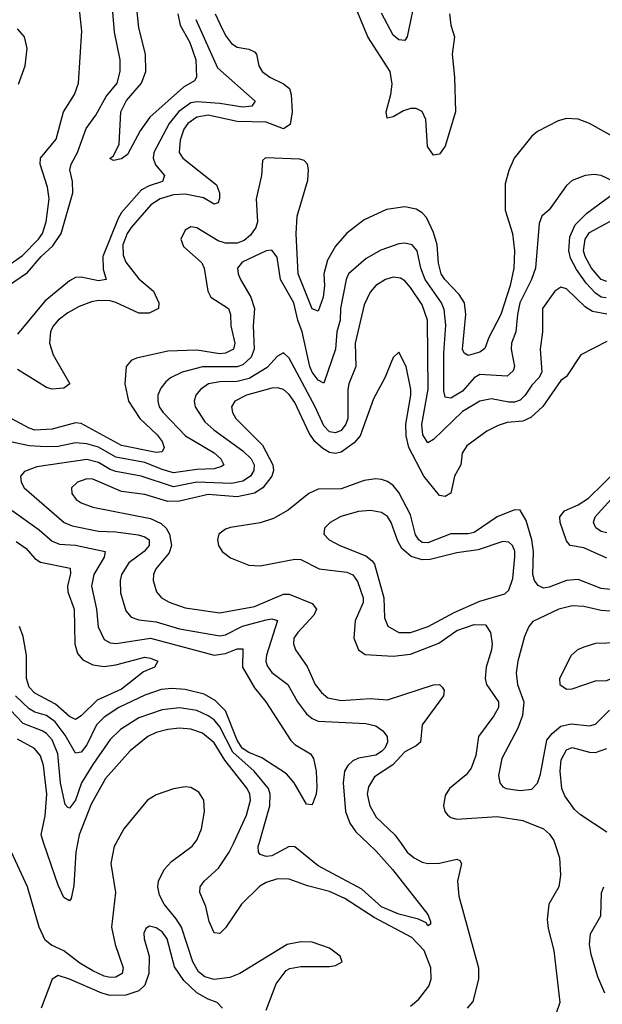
# Model space of a CAD drawing. Header units: inches. Extents: x 1694797 to 1849917, y 907313 to 1017959.
# Tile 319 of 656: x 1700377 to 1702394, y 1009444 to 1012849. Entities that reach past the tile are written whole.
import ezdxf

# ---------------------------------------------------------------- set-up
doc = ezdxf.new("R2010")
doc.units = ezdxf.units.IN
doc.header["$MEASUREMENT"] = 0
doc.layers.add('B7000', color=7, linetype='Continuous')
doc.layers.add('B7001', color=7, linetype='Continuous')

msp = doc.modelspace()

# ---------------------------------------------------------------- linework, layer by layer
at = {"layer": 'B7000', "color": 5}
for points, elevation in [([(1700710, 1010000), (1700704.4, 1009990), (1700692.4, 1009930), (1700708.5, 1009830), (1700694.6, 1009710), (1700708, 1009650), (1700735.6, 1009570), (1700732.2, 1009550), (1700710, 1009537.1), (1700690, 1009536), (1700670, 1009540.9), (1700630, 1009559.8), (1700585.4, 1009585.4), (1700530, 1009628), (1700487.7, 1009647.7), (1700465.9, 1009665.9), (1700444.9, 1009710), (1700404.2, 1009850), (1700334.7, 1010000)], 920), ([(1700578, 1010000), (1700572.2, 1009970), (1700565, 1009855), (1700555.1, 1009810), (1700550, 1009801.5), (1700530, 1009812.5), (1700510, 1009855.3), (1700461.5, 1010000)], 880), ([(1701230, 1009423.5), (1701265.2, 1009514.8), (1701299.9, 1009560.1), (1701312.6, 1009567.4), (1701350, 1009574.5), (1701450, 1009574), (1701470, 1009577.8), (1701493.6, 1009590), (1701487.1, 1009610), (1701450, 1009637.5), (1701390, 1009658.1), (1701350, 1009660.2), (1701302.6, 1009650), (1701138.9, 1009550), (1701104.3, 1009535.7), (1701050, 1009528.8), (1701018.6, 1009538.6), (1700996.3, 1009556.3), (1700976.1, 1009590), (1700937.4, 1009710), (1700919.2, 1009739.2), (1700877, 1009790), (1700861.6, 1009821.6), (1700855.9, 1009850), (1700858.3, 1009870), (1700877.7, 1009910), (1700902.9, 1009937.1), (1700974.5, 1009990), (1700981.6, 1010000)], 920), ([(1701730, 1009436.7), (1701758.8, 1009461.2), (1701793.7, 1009506.3), (1701801.4, 1009530), (1701800.6, 1009570), (1701777.1, 1009630), (1701734.8, 1009674.8), (1701604.2, 1009744.2), (1701503.2, 1009810), (1701450, 1009833.2), (1701373.4, 1009853.4), (1701310, 1009876.1), (1701270, 1009878), (1701230, 1009864.8), (1701208.4, 1009851.6), (1701145.4, 1009790), (1701090, 1009707.7), (1701070, 1009688.7), (1701050, 1009690.6), (1701033.2, 1009730), (1701021.6, 1009781.6), (1701001.3, 1009830), (1701002.4, 1009850), (1701015.5, 1009870), (1701065.3, 1009914.7), (1701102.9, 1009970), (1701117, 1010000)], 880), ([(1701583.1, 1010000), (1701610, 1009974.6), (1701667.7, 1009910), (1701790, 1009754.6), (1701799.5, 1009730), (1701799, 1009721), (1701790, 1009715.1), (1701784.8, 1009724.8), (1701757.6, 1009737.6), (1701690, 1009754.8), (1701630, 1009780.9), (1701562.1, 1009842.1), (1701410, 1009922.8), (1701330, 1009988.6), (1701310, 1009989.9), (1701250, 1009957.5), (1701230, 1009954.5), (1701210, 1009962.2), (1701203.7, 1009970), (1701203, 1009990), (1701205.9, 1010000)], 860), ([(1701697.3, 1010000), (1701718.8, 1009970), (1701742.4, 1009950), (1701770, 1009934.7), (1701790.1, 1009930.1), (1701830, 1009931.6), (1701890, 1009946), (1701901.2, 1009941.2), (1701906.7, 1009930), (1701892.2, 1009870), (1701897.6, 1009817.6), (1701965.9, 1009570), (1701964.8, 1009530), (1701946.3, 1009453.7), (1701926, 1009430)], 880), ([(1702229.7, 1010000), (1702245.8, 1009950), (1702248.6, 1009890), (1702243.8, 1009850), (1702209.2, 1009790), (1702203.2, 1009736.8), (1702205.9, 1009705.9), (1702225.6, 1009630), (1702246.3, 1009450), (1702233.1, 1009410)], 920), ([(1702402.4, 1009482.4), (1702378.6, 1009538.6), (1702355.8, 1009615.8), (1702349.9, 1009650.1), (1702353, 1009687), (1702388.4, 1009750), (1702391.4, 1009828.6), (1702398.8, 1009850)], 920), ([(1701078.9, 1009430), (1701060.7, 1009450), (1701030, 1009460.8), (1700990, 1009483.6), (1700945.7, 1009525.7), (1700913.3, 1009573.3), (1700888.3, 1009670), (1700870, 1009693.9), (1700850, 1009707.9), (1700826.2, 1009713.8), (1700813.7, 1009706.3), (1700806.5, 1009690), (1700807.8, 1009670), (1700825.2, 1009610), (1700824.7, 1009550), (1700810.8, 1009510), (1700789.3, 1009490), (1700744.6, 1009475.4), (1700690, 1009474.3), (1700661.7, 1009481.7), (1700550, 1009530.9), (1700510, 1009542.7), (1700489.4, 1009530.6), (1700451.8, 1009430)], 940)]:
    msp.add_lwpolyline(points, dxfattribs=dict(at, elevation=elevation))
at = {"layer": 'B7001', "color": 5}
for points, elevation in [([(1701750, 1012941.2), (1701718.7, 1012790), (1701710, 1012777), (1701690, 1012779.1), (1701670, 1012796), (1701630, 1012872.1)], 760), ([(1700925.3, 1012870), (1700933, 1012830), (1700966.6, 1012770), (1700987.6, 1012710), (1700989.5, 1012650.5), (1700982, 1012638), (1700944.5, 1012615.5), (1700827.7, 1012512.3), (1700794.8, 1012465.2), (1700750, 1012382.4), (1700730, 1012368.3), (1700702.4, 1012362.4), (1700689.6, 1012369.6), (1700702, 1012378), (1700721.2, 1012418.8), (1700727.5, 1012530), (1700747.6, 1012570), (1700798.8, 1012630), (1700813.6, 1012670), (1700812.6, 1012730), (1700790, 1012820.9), (1700780.9, 1012910)], 740), ([(1701865.2, 1012870), (1701869.2, 1012830.8), (1701882.7, 1012790), (1701873.7, 1012730), (1701882.5, 1012650), (1701885.4, 1012530), (1701850, 1012411.5), (1701830, 1012383.5), (1701810, 1012381), (1701788.9, 1012410), (1701783.6, 1012503.6), (1701770, 1012531.2), (1701750, 1012541.9), (1701730, 1012542.5), (1701705.7, 1012534.3), (1701670, 1012513.7), (1701649.1, 1012509.1), (1701645.9, 1012530), (1701661.8, 1012590), (1701666.3, 1012626.3), (1701660.1, 1012670), (1701582, 1012790), (1701533.2, 1012910)], 780), ([(1700000, 1011791.4), (1700008.3, 1011791.7), (1700050, 1011779.9), (1700070, 1011779.2), (1700136.4, 1011810), (1700230, 1011880.6), (1700264.1, 1011930), (1700303.9, 1011976.1), (1700386.6, 1012033.4), (1700443, 1012090), (1700456, 1012110), (1700469.6, 1012150), (1700479.3, 1012230), (1700474.2, 1012270), (1700447.8, 1012350), (1700449.3, 1012370), (1700503.9, 1012436.1), (1700529, 1012531), (1700567.2, 1012590), (1700581.4, 1012630), (1700592.9, 1012810), (1700584.3, 1012884.3)], 780), ([(1700309.6, 1011910), (1700404.9, 1011975.1), (1700452.1, 1012030), (1700492.6, 1012067.4), (1700521.1, 1012110), (1700561.1, 1012250), (1700560.1, 1012290), (1700551.5, 1012330), (1700555.7, 1012350), (1700578, 1012390), (1700607.2, 1012472.8), (1700641, 1012519), (1700676.3, 1012583.7), (1700714.2, 1012630), (1700725.4, 1012670), (1700725.6, 1012710), (1700705.7, 1012805.7), (1700699, 1012890)], 760), ([(1701054.4, 1012870), (1701070, 1012834.3), (1701090, 1012794.2), (1701110, 1012767.1), (1701130, 1012754.6), (1701170, 1012747.6), (1701190, 1012738.4), (1701196.6, 1012730), (1701205.1, 1012690), (1701217.1, 1012670), (1701243.6, 1012650), (1701290, 1012627.8), (1701310.7, 1012610.7), (1701317.2, 1012590), (1701320.9, 1012530), (1701313.4, 1012486.6), (1701290, 1012472), (1701230, 1012495), (1701130, 1012497.2), (1701030, 1012518.5), (1700990, 1012511.7), (1700959.9, 1012490), (1700946, 1012470), (1700932.8, 1012432.8), (1700929.1, 1012390), (1700942.6, 1012370), (1701058.2, 1012278.2), (1701068.7, 1012250), (1701069.5, 1012230.5), (1701064.2, 1012215.8), (1701050, 1012211.2), (1701013, 1012233), (1700950, 1012245.2), (1700910, 1012243.4), (1700864.1, 1012230), (1700831.1, 1012208.9), (1700763.6, 1012130), (1700749.1, 1012110), (1700734.5, 1012070), (1700735, 1012035), (1700745.2, 1012010), (1700790, 1011952.4), (1700840.5, 1011910), (1700859.2, 1011870), (1700858.4, 1011850), (1700825.7, 1011834.3), (1700790, 1011833.8), (1700710, 1011871.5), (1700690, 1011876.9), (1700650, 1011877.9), (1700626.3, 1011873.7), (1700583.1, 1011856.9), (1700544.6, 1011835.4), (1700511.1, 1011810), (1700492, 1011788), (1700483.8, 1011770), (1700480.8, 1011730), (1700493.5, 1011690), (1700551.1, 1011590), (1700530, 1011574.8), (1700490, 1011571.3), (1700470, 1011577.2), (1700370, 1011639.3)], 780), ([(1700987.1, 1012850), (1701062.5, 1012682.5), (1701192.5, 1012567.5), (1701180.3, 1012550), (1701150, 1012546.2), (1701070, 1012558.9), (1700990, 1012565.4), (1700970, 1012561.5), (1700928.1, 1012531.9), (1700894.9, 1012490), (1700841.9, 1012390), (1700839.6, 1012370), (1700847.6, 1012347.5), (1700879, 1012310), (1700872.2, 1012290), (1700825.2, 1012274.8), (1700799.2, 1012260.8), (1700730, 1012182.1), (1700718.4, 1012161.6), (1700664.7, 1012030), (1700665.9, 1011985.9), (1700676.5, 1011950), (1700650, 1011945.6), (1700590, 1011958.2), (1700570, 1011957.1), (1700550, 1011945.7), (1700464.2, 1011875.8), (1700370, 1011762)], 760), ([(1700373.6, 1012626.4), (1700396.4, 1012690), (1700403.3, 1012750), (1700394, 1012790), (1700370, 1012817.4)], 820), ([(1702470, 1012423.2), (1702350, 1012490.6), (1702310, 1012504.8), (1702270, 1012507), (1702240.7, 1012499.3), (1702170, 1012462), (1702150, 1012446.6), (1702088.5, 1012370), (1702070, 1012327.3), (1702058.2, 1012281.8), (1702058.1, 1012190), (1702082.5, 1012110), (1702089.7, 1012049.7), (1702087.7, 1011990), (1702074.7, 1011930), (1702042.2, 1011830), (1702001.2, 1011750), (1701987.8, 1011712.2), (1701970, 1011699.2), (1701930, 1011687.7), (1701915.3, 1011695.3), (1701909.9, 1011709.9), (1701921.8, 1011830), (1701916.7, 1011870), (1701898.7, 1011898.7), (1701848.6, 1011950), (1701836.6, 1011970), (1701826.8, 1012006.8), (1701822.7, 1012070), (1701810, 1012113), (1701785.2, 1012165.2), (1701770, 1012181.6), (1701750, 1012194.1), (1701710, 1012202.1), (1701646.9, 1012193.1), (1701570, 1012157), (1701510, 1012111.3), (1701470, 1012066), (1701442.3, 1012017.7), (1701430.4, 1011970), (1701432.6, 1011930), (1701428.1, 1011890), (1701410, 1011841.5), (1701390, 1011848.7), (1701341.2, 1011970), (1701333.9, 1012110), (1701337.9, 1012170), (1701374.2, 1012294.2), (1701376.9, 1012330), (1701373.6, 1012350), (1701362.1, 1012362.1), (1701346.5, 1012366.5), (1701228.1, 1012371.9), (1701217.8, 1012362.2), (1701214.8, 1012310), (1701195.4, 1012230), (1701200.8, 1012150), (1701194.5, 1012130), (1701176.1, 1012103.9), (1701154.4, 1012085.6), (1701130, 1012075.8), (1701090, 1012075.9), (1701064.6, 1012084.6), (1700990, 1012129.4), (1700970, 1012132.2), (1700950, 1012120.7), (1700935.7, 1012090), (1700944.6, 1012064.6), (1701008, 1012008), (1701016.4, 1011990), (1701029.1, 1011910), (1701038.4, 1011890), (1701099.8, 1011850), (1701106.7, 1011830), (1701107.6, 1011790), (1701122.5, 1011730), (1701117.1, 1011710), (1701090, 1011695.3), (1701070, 1011693.4), (1700990, 1011706.5), (1700890, 1011703), (1700781.9, 1011678.1), (1700763.6, 1011670), (1700745.5, 1011650), (1700740.9, 1011590), (1700754, 1011530), (1700793.5, 1011470), (1700853.3, 1011413.3), (1700870.1, 1011390), (1700878, 1011370), (1700870, 1011354.5), (1700850, 1011351.8), (1700730, 1011375.8), (1700590, 1011452.6), (1700570, 1011455.3), (1700490, 1011432.5), (1700430, 1011429.9), (1700410, 1011436), (1700350, 1011468.3)], 820), ([(1702433.6, 1012290), (1702390, 1012309.8), (1702366, 1012314), (1702334, 1012310), (1702290, 1012292.9), (1702270, 1012275.6), (1702210, 1012191.2), (1702184.9, 1012170), (1702175.8, 1012144.2), (1702162.2, 1011990), (1702148.3, 1011950), (1702108.9, 1011870), (1702099.8, 1011830), (1702094.9, 1011770), (1702079.7, 1011730), (1702078.2, 1011710), (1702090.1, 1011650), (1702085.1, 1011634.9), (1702064.1, 1011615.9), (1701970, 1011621.6), (1701950, 1011609.9), (1701910, 1011564.2), (1701870, 1011539.7), (1701850, 1011543.2), (1701845, 1011565), (1701844.8, 1011695.2), (1701852.8, 1011792.8), (1701847, 1011847), (1701837.6, 1011870), (1701780.5, 1011950), (1701766, 1011990), (1701753.2, 1012050), (1701736.1, 1012070), (1701710, 1012076.3), (1701690, 1012073.5), (1701627.5, 1012052.5), (1701576.6, 1012023.4), (1701515.8, 1011970), (1701507.9, 1011950), (1701488.3, 1011850), (1701486.2, 1011810), (1701474.5, 1011770), (1701470.6, 1011709.4), (1701430, 1011592), (1701410, 1011602.8), (1701390, 1011629.9), (1701381.7, 1011650), (1701354.7, 1011770), (1701339.9, 1011810), (1701325.9, 1011870), (1701279.6, 1011950), (1701268.2, 1012028.2), (1701250, 1012051.8), (1701230, 1012049.9), (1701147.8, 1012010), (1701131.1, 1011990), (1701133.2, 1011970), (1701141.6, 1011950), (1701177.2, 1011890), (1701190.1, 1011850), (1701185.7, 1011790), (1701188.8, 1011710), (1701178.1, 1011681.9), (1701150, 1011655.7), (1701130, 1011648.1), (1701010, 1011649), (1700940.2, 1011630), (1700898.8, 1011610), (1700883, 1011597), (1700865.4, 1011574.6), (1700855.8, 1011550), (1700855, 1011530), (1700860.7, 1011510), (1700874.2, 1011490), (1700950.7, 1011410), (1701050, 1011350.8), (1701073.4, 1011330), (1701083.8, 1011310), (1701076, 1011304), (1701050, 1011296.2), (1700990, 1011293.7), (1700910, 1011282.4), (1700870, 1011292.8), (1700810, 1011318.1), (1700710, 1011336.2), (1700650, 1011371), (1700610, 1011382.6), (1700570, 1011385.7), (1700510, 1011373.2), (1700468.6, 1011371.4), (1700410, 1011375.1), (1700330, 1011392.8)], 840), ([(1702407.4, 1011887.4), (1702390, 1011889.7), (1702370, 1011903.2), (1702337.7, 1011937.7), (1702304.6, 1011984.6), (1702284.3, 1012024.3), (1702277.8, 1012050), (1702281.8, 1012098.2), (1702300.2, 1012139.8), (1702340.4, 1012179.6), (1702436, 1012250)], 840), ([(1702410, 1011943.8), (1702390, 1011950.6), (1702356.3, 1011990), (1702334.4, 1012030), (1702329, 1012050), (1702334.2, 1012090), (1702350, 1012112.6), (1702430, 1012157.3)], 820), ([(1702410, 1011830.9), (1702359.4, 1011839.4), (1702335.2, 1011855.2), (1702270, 1011918.8), (1702250, 1011923.7), (1702229.3, 1011910), (1702186.4, 1011850), (1702187.4, 1011770), (1702178.3, 1011710), (1702184.1, 1011630), (1702174.7, 1011610), (1702150, 1011584.6), (1702127.2, 1011550), (1702110, 1011533.6), (1702090, 1011526.4), (1702070, 1011525.7), (1702010, 1011537.7), (1701970, 1011529.4), (1701910, 1011494.2), (1701810, 1011396.8), (1701790, 1011385.3), (1701772.7, 1011412.7), (1701769.4, 1011449.4), (1701790.8, 1011570.8), (1701788.9, 1011810), (1701770, 1011862.7), (1701730, 1011923.2), (1701710, 1011946.1), (1701695.2, 1011955.2), (1701670, 1011958.3), (1701643.2, 1011950), (1701610, 1011929.9), (1701590, 1011906.2), (1701570, 1011863.1), (1701538, 1011730), (1701540.8, 1011650), (1701517.1, 1011590), (1701513.5, 1011570), (1701513, 1011470), (1701506.5, 1011450), (1701490, 1011427.7), (1701470, 1011419.7), (1701450, 1011424), (1701430, 1011444.3), (1701400.1, 1011510), (1701310, 1011678.7), (1701290, 1011696.9), (1701270, 1011685.6), (1701233.7, 1011646.3), (1701172.1, 1011607.9), (1701130, 1011597.4), (1701070, 1011597.1), (1701031.4, 1011590), (1701002.8, 1011570), (1700987.2, 1011550), (1700981, 1011530), (1700985.3, 1011510), (1701017.9, 1011457.9), (1701049.5, 1011430), (1701150, 1011358.4), (1701178.7, 1011330), (1701188.6, 1011310), (1701188.2, 1011290), (1701175.9, 1011270), (1701150, 1011253.3), (1701110, 1011245.1), (1700990.3, 1011249.7), (1700910, 1011233.4), (1700798.2, 1011270), (1700710, 1011286.4), (1700690, 1011293.2), (1700650, 1011317.5), (1700610, 1011327.6), (1700437, 1011303), (1700393.7, 1011286.3), (1700380.2, 1011270), (1700382.2, 1011250), (1700393.1, 1011230), (1700531.8, 1011110), (1700558.9, 1011098.9), (1700650, 1011080.2), (1700710, 1011078), (1700787.2, 1011067.2), (1700810, 1011060.3), (1700825.5, 1011050), (1700825.7, 1011030), (1700807.8, 1011010), (1700755.5, 1010970), (1700729.6, 1010930), (1700725.2, 1010910), (1700726.4, 1010866.4), (1700744.9, 1010804.9), (1700762.8, 1010782.8), (1700790, 1010773.6), (1700850, 1010766.6), (1700930, 1010742.6), (1701070, 1010717.9), (1701090, 1010722), (1701149, 1010751), (1701230, 1010773), (1701250, 1010776.4), (1701270, 1010771.2), (1701231.2, 1010651.2), (1701229.7, 1010630), (1701233.8, 1010613.8), (1701250, 1010591), (1701305, 1010550), (1701339.1, 1010490), (1701370, 1010448.8), (1701390, 1010431.7), (1701410, 1010423.1), (1701575, 1010415), (1701610, 1010406.8), (1701634.5, 1010390), (1701648.8, 1010370), (1701650.1, 1010350.1), (1701641, 1010330), (1701630, 1010318.2), (1701610, 1010305.2), (1701550, 1010294.5), (1701530, 1010285.2), (1701513, 1010270), (1701502, 1010250), (1701496.9, 1010210), (1701504.8, 1010110), (1701520.3, 1010070), (1701540.4, 1010040.4), (1701583.1, 1010000)], 860), ([(1702410, 1011735.8), (1702319.2, 1011690), (1702270, 1011614.7), (1702250, 1011601), (1702188.2, 1011511.8), (1702147, 1011473), (1702119.3, 1011460.7), (1702064.2, 1011455.8), (1702033.9, 1011446.1), (1701994.3, 1011425.7), (1701925.1, 1011374.9), (1701908.7, 1011350), (1701904.1, 1011310), (1701882.5, 1011270), (1701870, 1011211.2), (1701850, 1011199.6), (1701830, 1011203.6), (1701775.7, 1011270), (1701723.9, 1011370), (1701714.5, 1011410), (1701713.9, 1011450), (1701730.9, 1011550), (1701730.6, 1011570.6), (1701715.2, 1011650), (1701690, 1011699), (1701670, 1011681.2), (1701641.7, 1011610), (1701602.1, 1011537.9), (1701555.4, 1011410), (1701534.5, 1011385.5), (1701490, 1011353.7), (1701470, 1011348.3), (1701450, 1011352.7), (1701426.2, 1011366.2), (1701399.2, 1011390), (1701379, 1011419), (1701330, 1011525.3), (1701310, 1011552.5), (1701290, 1011570.4), (1701270, 1011576.4), (1701250, 1011574.4), (1701162.2, 1011550), (1701122.2, 1011530), (1701110.1, 1011510), (1701114, 1011490), (1701125.9, 1011470), (1701217.7, 1011377.7), (1701253, 1011310), (1701256.1, 1011290), (1701249.7, 1011270), (1701218.5, 1011230), (1701190, 1011211.5), (1701130, 1011199.3), (1701030, 1011207.3), (1700930, 1011184), (1700890, 1011182.3), (1700810, 1011206.4), (1700730, 1011217.5), (1700630, 1011259.5), (1700610, 1011261), (1700577.2, 1011250), (1700556.8, 1011230), (1700557.4, 1011210), (1700572.8, 1011190), (1700590, 1011178), (1700630, 1011163), (1700830, 1011123.4), (1700866.6, 1011106.6), (1700884.4, 1011090), (1700895.4, 1011070), (1700902.4, 1011030), (1700894.4, 1011005.6), (1700849, 1010950), (1700841, 1010930), (1700839.8, 1010910), (1700851, 1010870), (1700868.2, 1010850), (1700894.6, 1010834.6), (1700950, 1010814.6), (1701070, 1010797.6), (1701190, 1010819), (1701290, 1010861.9), (1701310, 1010861.9), (1701390.2, 1010830), (1701404.7, 1010810), (1701396, 1010790), (1701339.6, 1010730), (1701326.7, 1010710), (1701325.1, 1010690), (1701331.7, 1010670), (1701372.4, 1010612.4), (1701399.9, 1010550), (1701421.9, 1010521.9), (1701444, 1010504), (1701490, 1010494), (1701590, 1010501.8), (1701650, 1010496.5), (1701810, 1010549), (1701830, 1010550.1), (1701840, 1010540), (1701846.6, 1010530), (1701843.8, 1010510), (1701770.1, 1010410), (1701764.2, 1010350), (1701750, 1010337.6), (1701710, 1010316.9), (1701668.7, 1010271.3), (1701605.9, 1010230), (1701584.8, 1010195.2), (1701580.6, 1010170), (1701588.7, 1010130), (1701611.4, 1010091.4), (1701675.8, 1010030), (1701697.3, 1010000)], 880), ([(1702410, 1010986.8), (1702330, 1011022.4), (1702282.9, 1011030), (1702270, 1011046.4), (1702247.6, 1011110), (1702246.7, 1011130), (1702263.4, 1011150), (1702310, 1011170.7), (1702346, 1011194), (1702450, 1011295.8)], 880), ([(1702488.3, 1010871.7), (1702390, 1010881.2), (1702310, 1010913), (1702270, 1010909.9), (1702210, 1010886.3), (1702190, 1010883.4), (1702172.3, 1010892.3), (1702159.6, 1010910), (1702153.7, 1010930), (1702155.3, 1011010), (1702149.6, 1011050), (1702130, 1011116.4), (1702110, 1011153.1), (1702090, 1011154.1), (1702030, 1011129.4), (1701950, 1011075.4), (1701930, 1011070.6), (1701870, 1011070.9), (1701790, 1011039.3), (1701770, 1011041.2), (1701758.5, 1011050), (1701747.6, 1011067.6), (1701730, 1011136.5), (1701690, 1011214), (1701670, 1011237.5), (1701650, 1011251.4), (1701630, 1011258.5), (1701610, 1011260.8), (1701570, 1011255.6), (1701490, 1011226.2), (1701410, 1011225), (1701378, 1011210), (1701307, 1011153), (1701256.3, 1011123.7), (1701210, 1011108.6), (1701106.8, 1011093.2), (1701090, 1011086.9), (1701066.9, 1011070), (1701061.6, 1011050), (1701066, 1011030), (1701078.2, 1011010), (1701107.5, 1010987.5), (1701170, 1010962.6), (1701210, 1010959.7), (1701330, 1010982.8), (1701350, 1010982.1), (1701414, 1010950), (1701510, 1010937.7), (1701530, 1010929.6), (1701546.5, 1010906.5), (1701565.7, 1010850), (1701566.2, 1010833.8), (1701539, 1010770), (1701533.4, 1010710), (1701549.5, 1010670), (1701573.2, 1010653.2), (1701670, 1010647.2), (1701730, 1010655), (1701827.5, 1010692.5), (1701890, 1010736.5), (1701950, 1010757.4), (1701990, 1010755.6), (1702006.9, 1010730), (1702012.3, 1010690), (1702010.1, 1010670), (1701991.5, 1010610), (1701988.3, 1010570), (1701993, 1010550), (1702034.3, 1010490), (1702034.6, 1010470), (1702018.9, 1010441.1), (1701965.3, 1010370), (1701956, 1010304), (1701939.9, 1010260.1), (1701922.5, 1010237.5), (1701865.1, 1010190), (1701850, 1010165.6), (1701843.7, 1010130), (1701848.7, 1010110), (1701858.4, 1010098.4), (1701869.2, 1010089.2), (1701890, 1010083.6), (1702030, 1010093.6), (1702119, 1010079), (1702190.1, 1010050.1), (1702211.5, 1010031.5), (1702226.5, 1010010), (1702229.7, 1010000)], 920), ([(1702410, 1011074.6), (1702390, 1011079), (1702371.9, 1011091.9), (1702363, 1011110), (1702369.3, 1011130), (1702490, 1011263.1)], 860), ([(1700351.8, 1011151.8), (1700445.2, 1011085.2), (1700490, 1011045), (1700515.4, 1011035.4), (1700570, 1011032), (1700673, 1011010), (1700670.1, 1010990), (1700634.5, 1010930), (1700626.3, 1010890), (1700643.7, 1010810), (1700649.3, 1010749.3), (1700670, 1010705.3), (1700690, 1010694), (1700711, 1010691), (1700830, 1010709.8), (1701050, 1010650.7), (1701090, 1010656.8), (1701130, 1010673.3), (1701150, 1010672.7), (1701148.6, 1010610), (1701190, 1010538.2), (1701229, 1010490), (1701315.5, 1010355.5), (1701330, 1010342), (1701384.4, 1010310), (1701394, 1010294), (1701403.2, 1010250), (1701405.8, 1010194.2), (1701403.1, 1010170), (1701390, 1010133.2), (1701370, 1010136), (1701327.1, 1010210), (1701300.3, 1010240.3), (1701215.5, 1010295.5), (1701170, 1010314.1), (1701147.7, 1010330), (1701130, 1010357.5), (1701090, 1010459.2), (1701054.3, 1010494.3), (1701015.8, 1010515.8), (1700950, 1010532.1), (1700903.6, 1010536.4), (1700867.6, 1010532.4), (1700810, 1010512.3), (1700720.1, 1010470), (1700670, 1010437), (1700643.5, 1010410), (1700610, 1010341.6), (1700590, 1010315.8), (1700570, 1010311.8), (1700535, 1010375), (1700500.2, 1010420.2), (1700470, 1010442.3), (1700430, 1010454.4), (1700410, 1010465.5), (1700362.6, 1010510)], 840), ([(1700364.8, 1011044.8), (1700400.2, 1011020.2), (1700430, 1010985.7), (1700450, 1010972.8), (1700551.7, 1010951.7), (1700553.8, 1010933.8), (1700542.8, 1010890), (1700543.5, 1010870), (1700566.1, 1010810), (1700567.9, 1010690), (1700577.3, 1010657.3), (1700595.4, 1010635.4), (1700630, 1010618.3), (1700670, 1010612.1), (1700710, 1010617.3), (1700810, 1010643.7), (1700830, 1010641), (1700855.8, 1010630), (1700843.8, 1010610), (1700806.3, 1010593.7), (1700730, 1010533.6), (1700645, 1010495), (1700590, 1010441.7), (1700570, 1010428.7), (1700550, 1010438.7), (1700501.4, 1010481.4), (1700430, 1010519.5), (1700410, 1010540.8), (1700401.5, 1010570), (1700400.9, 1010650), (1700390, 1010715.3), (1700376.3, 1010750)], 820), ([(1702550, 1010793.7), (1702390, 1010805.5), (1702330, 1010819.4), (1702290, 1010822.1), (1702243.1, 1010810), (1702152.9, 1010767.1), (1702139.2, 1010750), (1702124.4, 1010715.6), (1702101.3, 1010630), (1702095.7, 1010590), (1702100.4, 1010550), (1702122.1, 1010490), (1702117.7, 1010442.3), (1702101.2, 1010398.8), (1702045.7, 1010294.3), (1702034.5, 1010234.5), (1702038.8, 1010210), (1702050, 1010196.1), (1702061.6, 1010190), (1702110, 1010182.8), (1702150, 1010187.8), (1702170, 1010208.9), (1702180.5, 1010239.5), (1702202.3, 1010357.7), (1702219.8, 1010380.2), (1702250, 1010405.9), (1702286, 1010414), (1702350, 1010406.9), (1702370, 1010412.6), (1702418.9, 1010461.1)], 940), ([(1701205.9, 1010000), (1701243.6, 1010130), (1701244.1, 1010170), (1701238.1, 1010190), (1701189.2, 1010250), (1701115.4, 1010315.4), (1701070, 1010403.4), (1701050, 1010427.6), (1701030, 1010441.9), (1700990, 1010459.3), (1700930, 1010469.3), (1700870, 1010462.1), (1700790, 1010434.3), (1700725.8, 1010394.2), (1700690, 1010359.9), (1700630, 1010272.8), (1700591.1, 1010210), (1700570, 1010149.8), (1700550, 1010121.5), (1700543.7, 1010123.7), (1700534.3, 1010134.3), (1700518.1, 1010210), (1700509.9, 1010310), (1700490, 1010358.2), (1700470, 1010380.7), (1700454.9, 1010390), (1700390, 1010414.9), (1700323.6, 1010483.6)], 860), ([(1701117, 1010000), (1701162.7, 1010097.3), (1701176.7, 1010150), (1701174.3, 1010170), (1701165.1, 1010190), (1701087.8, 1010287.8), (1701050, 1010348.1), (1701010, 1010381.4), (1700970, 1010395), (1700930, 1010398.2), (1700890, 1010394.4), (1700850, 1010383.5), (1700821.4, 1010370), (1700759.4, 1010320.6), (1700674.9, 1010225.1), (1700624.4, 1010135.6), (1700583.8, 1010030), (1700578, 1010000)], 880), ([(1700461.5, 1010000), (1700451.4, 1010030), (1700465.1, 1010094.9), (1700471.1, 1010170), (1700460.1, 1010270), (1700450, 1010303.2), (1700428.6, 1010328.6), (1700370, 1010361)], 880), ([(1702410, 1010039), (1702318.4, 1010098.4), (1702297.4, 1010117.4), (1702264.2, 1010164.2), (1702254.3, 1010190), (1702248.2, 1010250), (1702250.9, 1010289.1), (1702270, 1010324), (1702290, 1010332), (1702350, 1010315.1), (1702370, 1010314.1), (1702410, 1010328)], 920), ([(1700981.6, 1010000), (1700990, 1010011.7), (1701006.2, 1010050), (1701017.2, 1010110), (1701014.9, 1010150), (1700997, 1010177), (1700970, 1010193.6), (1700950, 1010196.3), (1700910, 1010189.2), (1700850, 1010168.6), (1700820.2, 1010150), (1700737.8, 1010050), (1700710, 1010000)], 920)]:
    msp.add_lwpolyline(points, dxfattribs=dict(at, elevation=elevation))
for points, elevation in [([(1701591, 1011151), (1701550, 1011147.9), (1701489.2, 1011130.8), (1701452, 1011110), (1701432.2, 1011090), (1701430.4, 1011070), (1701448.5, 1011050), (1701484.9, 1011030), (1701575.2, 1010995.2), (1701597.8, 1010977.8), (1701605.8, 1010965.8), (1701637.3, 1010850), (1701640.4, 1010780.4), (1701651.6, 1010751.6), (1701689.3, 1010729.3), (1701730, 1010729.7), (1701791.6, 1010750), (1701881, 1010799), (1701970, 1010838.4), (1702056.3, 1010863.7), (1702070, 1010876.5), (1702083.9, 1010916.1), (1702091.5, 1010991.5), (1702091.1, 1011011.1), (1702083.2, 1011030), (1702070, 1011042), (1702050, 1011044.4), (1701964.6, 1011015.4), (1701890, 1011004.6), (1701797.8, 1010982.2), (1701770, 1010980.9), (1701732.5, 1010992.5), (1701700.2, 1011020.2), (1701686, 1011046), (1701663, 1011110), (1701650, 1011131.3), (1701630, 1011144.3)], 940), ([(1702450, 1010693.8), (1702370, 1010691.4), (1702330, 1010678.8), (1702308.5, 1010670), (1702286.3, 1010650), (1702246, 1010570), (1702247.2, 1010550), (1702270, 1010534), (1702290, 1010534.3), (1702330, 1010548.3), (1702370, 1010562.4), (1702410, 1010564.1), (1702496.9, 1010603.1), (1702612.7, 1010630), (1702647.3, 1010650), (1702653.9, 1010673.9), (1702650, 1010679.3), (1702630, 1010682.4), (1702570, 1010670.7), (1702531.4, 1010671.4), (1702481.2, 1010690)], 960)]:
    msp.add_lwpolyline(points, close=True, dxfattribs=dict(at, elevation=elevation))

doc.saveas('drawing.dxf')
